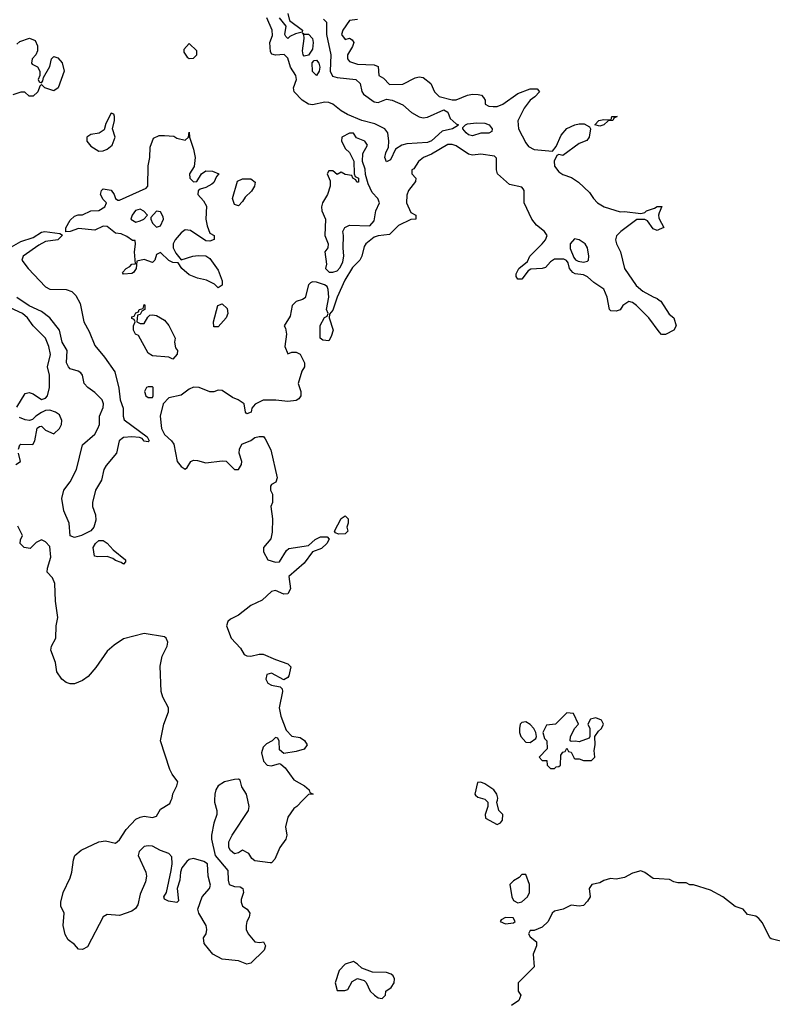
# Model space of a CAD drawing. Header units: inches. Extents: x 2380249 to 2585472, y 382747 to 546448.
# Tile 531 of 626: x 2546884 to 2550550, y 459006 to 463801. Entities that reach past the tile are written whole.
import ezdxf

# ---------------------------------------------------------------- set-up
doc = ezdxf.new("R2010")
doc.units = ezdxf.units.IN
doc.header["$MEASUREMENT"] = 0
for name, color, linetype in [('C5445', 7, 'Continuous'), ('C5446', 7, 'Continuous'), ('C5455', 7, 'Continuous'), ('C5456', 7, 'Continuous')]:
    doc.layers.add(name, color=color, linetype=linetype)

msp = doc.modelspace()

# ---------------------------------------------------------------- linework, layer by layer
at = {"layer": 'C5445', "color": 4}
for points, elevation in [([(2547833.6, 460000), (2547833.4, 459990), (2547844.9, 459950), (2547844.9, 459930), (2547830, 459888), (2547818.8, 459830), (2547818.8, 459810), (2547836.3, 459730), (2547897.7, 459657.7), (2547899.3, 459610), (2547904.9, 459590), (2547930, 459580.5), (2547957.5, 459577.5), (2547971, 459570), (2547974.8, 459550), (2547963.4, 459516.6), (2547963.4, 459503.4), (2547970, 459484.7), (2547991.3, 459470), (2548004.7, 459450), (2548002, 459430), (2547990.8, 459409.2), (2547986.8, 459390), (2547986.8, 459370), (2547996.3, 459350), (2548030, 459310.7), (2548053.6, 459306.4), (2548072, 459310), (2548081, 459290), (2548074, 459270), (2548010, 459206), (2547990, 459201.2), (2547950, 459217.2), (2547870, 459226.6), (2547825.2, 459250), (2547782.5, 459302.5), (2547779, 459330), (2547792.3, 459350), (2547796, 459370), (2547792.7, 459390), (2547757.2, 459450), (2547752.3, 459470), (2547772.3, 459530), (2547809.2, 459570), (2547813.8, 459586.2), (2547802.7, 459630), (2547799, 459690), (2547781.5, 459701.5), (2547730, 459716.2), (2547708.6, 459711.4), (2547698, 459702), (2547673.4, 459670), (2547666.8, 459650), (2547664, 459610), (2547650.7, 459570), (2547658, 459510), (2547650, 459502), (2547609, 459509), (2547590, 459518), (2547585.2, 459530), (2547599, 459550), (2547622.5, 459657.5), (2547627.3, 459690), (2547624.5, 459724.5), (2547610, 459740.9), (2547570, 459754.5), (2547530, 459776.2), (2547510, 459778.4), (2547490, 459774), (2547466, 459750), (2547461.6, 459730), (2547498.4, 459650), (2547501.3, 459630), (2547497.2, 459602.8), (2547470, 459542), (2547459.3, 459490), (2547447.2, 459472.8), (2547430, 459459.5), (2547370, 459438), (2547310, 459442.7), (2547290, 459432.7), (2547214.6, 459285.4), (2547190, 459273.2), (2547170, 459274), (2547150, 459297.2), (2547120.5, 459320.5), (2547105.4, 459345.4), (2547095.1, 459390), (2547101.2, 459450), (2547084.1, 459484.1), (2547083.7, 459503.7), (2547095.6, 459550), (2547130, 459622), (2547138, 459650), (2547145.2, 459710), (2547152.7, 459730), (2547183, 459757), (2547270, 459797.6), (2547302.4, 459802.4), (2547350, 459790.7), (2547370, 459806.8), (2547402.3, 459857.7), (2547450, 459907.7), (2547470, 459918), (2547490, 459921.6), (2547530, 459916.3), (2547550, 459922.8), (2547570, 459956), (2547615.6, 459984.4), (2547622.3, 460000)], 32), ([(2548263, 460000), (2548234, 459970), (2548219.6, 459960.4), (2548190, 459918), (2548179.1, 459870), (2548184.9, 459830), (2548180.7, 459810), (2548151, 459770), (2548127.1, 459712.9), (2548110, 459695.3), (2548104.7, 459695.3), (2548030, 459704), (2548015.5, 459715.5), (2548000.2, 459740.2), (2547970, 459757.2), (2547950, 459744), (2547930, 459739), (2547910, 459755.3), (2547902.7, 459770), (2547902.7, 459797.3), (2547919, 459830), (2547999, 459950), (2548002, 459970), (2547995.5, 460000)], 32), ([(2549154.7, 460000), (2549164.7, 459990), (2549164.7, 459970), (2549152, 459930), (2549152.7, 459912.7), (2549210, 459882), (2549226, 459890), (2549236.4, 459903.6), (2549238, 459930), (2549218, 459950), (2549208.7, 459990), (2549210.9, 460000)], 36), ([(2550000, 459617.1), (2549970, 459619), (2549930, 459648.7), (2549910, 459655.3), (2549870, 459644), (2549830, 459624), (2549790, 459615.3), (2549762, 459618), (2549730, 459609), (2549710, 459597.2), (2549671, 459589), (2549658, 459570), (2549662.8, 459530), (2549650, 459508), (2549630, 459488), (2549610, 459484), (2549570, 459488.7), (2549531.2, 459468.9), (2549490, 459459), (2549478, 459450), (2549458, 459410), (2549430, 459382), (2549390, 459366), (2549370, 459366), (2549362, 459350), (2549370, 459334), (2549402, 459310), (2549402, 459290), (2549386, 459250), (2549390.7, 459189.3), (2549312, 459110), (2549312, 459070), (2549324.7, 459050), (2549316, 459024), (2549279.6, 459000.4)], 36)]:
    msp.add_lwpolyline(points, dxfattribs=dict(at, elevation=elevation))
at = {"layer": 'C5445', "color": 4, "elevation": 36}
for points in [[(2549350, 459638), (2549330, 459638), (2549316.9, 459623.1), (2549290, 459608), (2549272, 459590), (2549281, 459530), (2549290, 459512), (2549310, 459501), (2549330, 459504.7), (2549358, 459530), (2549368, 459550), (2549368, 459590)], [(2549250, 459428), (2549230, 459418), (2549224.7, 459410), (2549250, 459398), (2549290, 459402), (2549298, 459410), (2549287.3, 459427.3)], [(2548510, 459214), (2548470, 459202), (2548441, 459170), (2548421, 459110), (2548430, 459074), (2548467.3, 459072.7), (2548482, 459078), (2548503.1, 459116.9), (2548530, 459132), (2548562, 459122), (2548571.6, 459111.6), (2548592, 459070), (2548612, 459050), (2548630, 459038), (2548650, 459034), (2548666, 459050), (2548668, 459070), (2548692.9, 459087.1), (2548708.7, 459110), (2548709, 459130), (2548704, 459144), (2548693.6, 459153.6), (2548670, 459161.2), (2548603.1, 459163.1), (2548550, 459182), (2548530, 459202)]]:
    msp.add_lwpolyline(points, close=True, dxfattribs=at)
at = {"layer": 'C5446', "color": 4}
for points, elevation in [([(2548363.4, 463803.4), (2548378, 463790), (2548378.7, 463730), (2548400.3, 463630), (2548396.5, 463550), (2548407, 463527), (2548430, 463519.5), (2548521, 463510), (2548543, 463490), (2548550, 463451.3), (2548559.2, 463439.2), (2548610, 463402), (2548630, 463397.3), (2548670, 463413.7), (2548698, 463410), (2548750, 463386.7), (2548792.7, 463350), (2548830, 463328.9), (2548850, 463323.7), (2548870, 463326), (2548950, 463363), (2548970, 463350.7), (2548980.3, 463320.3), (2549010, 463294.8), (2549022, 463290), (2549016, 463284), (2548992, 463270), (2548942, 463258), (2548890, 463211.8), (2548870, 463203.5), (2548770, 463196.2), (2548746, 463190), (2548714.8, 463170), (2548690, 463119), (2548670, 463108.7), (2548662.9, 463130), (2548667, 463153), (2548680.2, 463179.8), (2548681.6, 463210), (2548677.6, 463250), (2548662.7, 463270), (2548613.4, 463293.4), (2548550, 463311.1), (2548480.4, 463340.4), (2548450, 463357.6), (2548410, 463389.6), (2548390, 463398.4), (2548370, 463399.5), (2548310, 463386), (2548290, 463389.4), (2548259.3, 463410), (2548221.2, 463450), (2548217.2, 463470), (2548231.8, 463510), (2548229.6, 463530), (2548202.9, 463570), (2548190, 463614), (2548172.4, 463632.4), (2548129.3, 463629.3), (2548112.7, 463632.7), (2548105.4, 463645.4), (2548102, 463690), (2548115.2, 463724.8), (2548114.2, 463750), (2548088.1, 463810)], 28), ([(2548190, 463832), (2548198, 463798), (2548262, 463750), (2548259.6, 463740.4), (2548226.8, 463733.2), (2548199.8, 463720.2), (2548190, 463709.4), (2548180.2, 463720.2), (2548175.3, 463730), (2548182, 463770), (2548149.6, 463810)], 24), ([(2548530, 463802), (2548490, 463798), (2548458, 463750), (2548451.3, 463730), (2548470, 463704.7), (2548491.2, 463711.1), (2548503.6, 463703.6), (2548510.9, 463690.9), (2548504.7, 463670), (2548481, 463630), (2548481, 463610), (2548490, 463598), (2548530, 463584), (2548610, 463582), (2548630, 463574), (2548634, 463530), (2548656.9, 463516.9), (2548685.8, 463485.8), (2548750, 463487.3), (2548810, 463518), (2548830, 463523), (2548850, 463520.5), (2548887.3, 463490), (2548904.9, 463450), (2548927.2, 463427.2), (2548990, 463410.5), (2549010, 463410.5), (2549066, 463434), (2549090, 463438.9), (2549117.7, 463437.7), (2549133.1, 463433.1), (2549142.8, 463422.8), (2549150.9, 463409.1), (2549151.3, 463390), (2549170, 463380.7), (2549190, 463378), (2549210, 463379.3), (2549237.2, 463390), (2549310, 463442), (2549370, 463464), (2549404.7, 463464.7), (2549416, 463450), (2549394, 463426), (2549370.6, 463409.4), (2549341, 463370), (2549310.7, 463309.3), (2549313.4, 463270), (2549350, 463201), (2549363.4, 463183.4), (2549390, 463168.4), (2549479.3, 463160.7), (2549497, 463183), (2549521.2, 463238.8), (2549550, 463271), (2549588, 463290), (2549610, 463294), (2549633.7, 463293.7), (2549659.8, 463279.8), (2549664.7, 463270), (2549658, 463230), (2549646.4, 463213.6), (2549610, 463199), (2549530, 463139.3), (2549510, 463144), (2549500.7, 463139.3), (2549488.2, 463111.8), (2549488.7, 463088.7), (2549510, 463060.7), (2549530, 463048), (2549572.3, 463032.3), (2549606, 463010), (2549659.3, 462959.3), (2549678.8, 462930), (2549698.8, 462910), (2549730.5, 462890.5), (2549810, 462865.5), (2549830, 462867.3), (2549910, 462858), (2549930, 462862), (2549938, 462870), (2549977.2, 462882.8), (2549990, 462891.3), (2550000, 462891.6)], 32), ([(2546870, 463682), (2546885.2, 463694.8), (2546930.8, 463710.8), (2546959.8, 463699.8), (2546970, 463674), (2546971.2, 463648.9), (2546962, 463630), (2546944.7, 463610), (2546942, 463590), (2546944.7, 463584.7), (2546971.2, 463571.1), (2546982, 463550), (2546982, 463530), (2546974, 463510), (2546978, 463498), (2546990, 463494), (2546996.4, 463503.6), (2547000.4, 463519.6), (2547030, 463574), (2547038, 463610), (2547050, 463622), (2547070, 463616), (2547090, 463591.3), (2547101, 463550), (2547070.7, 463469.3), (2547050, 463455.3), (2547006, 463470), (2546990, 463486), (2546982, 463478), (2546972, 463450), (2546950, 463429), (2546929.2, 463429.2), (2546908.4, 463448.4), (2546890, 463448.7), (2546850, 463435.3)], 28), ([(2550000, 462281.4), (2549949.3, 462349.3), (2549888.7, 462410), (2549870, 462424), (2549851.6, 462428.4), (2549822, 462410), (2549810, 462388.7), (2549790, 462382), (2549764, 462384), (2549758, 462390), (2549745.2, 462450), (2549730, 462488.7), (2549680.7, 462520.7), (2549650, 462549), (2549630, 462559), (2549590, 462564), (2549578, 462570), (2549562, 462590), (2549556.4, 462616.4), (2549548.4, 462628.4), (2549534.6, 462634.6), (2549490, 462635.3), (2549470, 462622), (2549444.9, 462595.1), (2549430, 462589.4), (2549374, 462586), (2549361.4, 462578.6), (2549330, 462538), (2549310, 462538), (2549302, 462550), (2549303.1, 462563.1), (2549315.3, 462590), (2549357, 462623), (2549369.4, 462650), (2549429.3, 462710), (2549445.2, 462730), (2549454, 462750), (2549441.2, 462770), (2549400.9, 462800.9), (2549379, 462830), (2549340.9, 462910), (2549340.9, 462970), (2549337.2, 462977.2), (2549330, 462985.2), (2549270, 462998.4), (2549212, 463050), (2549207.3, 463070), (2549206.6, 463126.6), (2549197.2, 463137.2), (2549130, 463145.6), (2549090, 463142), (2549070, 463146), (2549010, 463187), (2548990, 463194), (2548970, 463194), (2548890, 463146.6), (2548851.3, 463130), (2548826, 463110), (2548804.7, 463075.3), (2548794, 463070), (2548794, 463050), (2548814, 463030), (2548812.7, 463012.7), (2548778.8, 462970), (2548770, 462946), (2548767.7, 462910), (2548790, 462862), (2548814, 462850), (2548814, 462830), (2548790, 462828), (2548730, 462799), (2548685.4, 462754.6), (2548631, 462749), (2548610, 462742), (2548570.9, 462709.1), (2548562.8, 462697.2), (2548550.8, 462650), (2548541, 462630), (2548504.9, 462595.1), (2548467.3, 462532.7), (2548430.8, 462450), (2548410, 462386), (2548392.7, 462367.3), (2548392, 462350), (2548410.6, 462290), (2548402, 462258), (2548390, 462238), (2548360.4, 462240.4), (2548348, 462250), (2548348, 462312), (2548368.4, 462351.6), (2548382, 462358), (2548386, 462370), (2548378, 462390), (2548389.4, 462450.6), (2548386.8, 462486.8), (2548381.2, 462501.2), (2548369.5, 462509.5), (2548330, 462522.7), (2548310, 462524), (2548300.7, 462519.3), (2548290.7, 462509.3), (2548274, 462446), (2548262, 462438), (2548230, 462428.7), (2548211.3, 462410), (2548202, 462358), (2548172, 462310), (2548178.8, 462298.8), (2548184, 462270), (2548176, 462210), (2548190, 462174), (2548210, 462182), (2548230, 462182), (2548250, 462172), (2548272, 462130), (2548271.3, 462110), (2548258, 462090), (2548241, 462030), (2548253, 461990), (2548253, 461970), (2548244.5, 461955.5), (2548230, 461946), (2548190, 461941.2), (2548131.3, 461948.7), (2548070, 461948), (2548031.6, 461928.4), (2548014, 461910), (2548012, 461890), (2547990, 461882), (2547984, 461890), (2547978, 461930), (2547948, 461950), (2547920.9, 461960.9), (2547870, 461995.1), (2547850, 461997), (2547830, 461989.3), (2547810, 461989.2), (2547758, 462010), (2547730, 462011.8), (2547710, 462002.7), (2547670, 461972.7), (2547610, 461959), (2547582, 461930), (2547567.3, 461870), (2547574, 461810), (2547590, 461780.7), (2547624, 461750), (2547634.4, 461734.4), (2547651.3, 461650), (2547670, 461624.7), (2547690, 461612), (2547700.4, 461619.6), (2547718, 461650), (2547730, 461656), (2547750, 461654.8), (2547790, 461642.8), (2547870, 461653.4), (2547890, 461650.8), (2547930, 461611.3), (2547950, 461611.3), (2547964.7, 461635.3), (2547965.2, 461650), (2547953.2, 461690), (2547954, 461710), (2547965.2, 461734.8), (2548010, 461751.3), (2548030, 461766), (2548050, 461771), (2548071.2, 461771.1), (2548079.8, 461759.8), (2548107.1, 461707.1), (2548138, 461570), (2548130.9, 461549.1), (2548110, 461538), (2548106, 461530), (2548106, 461510), (2548116, 461490), (2548114.8, 461450), (2548106.8, 461430), (2548114.8, 461370), (2548114.4, 461305.6), (2548106.8, 461273.2), (2548072, 461230), (2548072, 461210), (2548092, 461170), (2548130, 461158.8), (2548150, 461161), (2548184, 461216), (2548194.6, 461225.4), (2548290, 461241), (2548324, 461270), (2548350, 461282), (2548382, 461282), (2548391.3, 461271.3), (2548380.7, 461250), (2548353.8, 461226.2), (2548310.7, 461209.3), (2548270, 461154), (2548194.8, 461090), (2548203, 461030), (2548190, 461005.2), (2548170, 461002.7), (2548130, 461021.2), (2548110, 461017.2), (2548065.4, 460974.6), (2548010, 460949), (2547950, 460902), (2547910, 460882), (2547898, 460870), (2547891, 460850), (2547914.8, 460790), (2547959.9, 460739.9), (2547978, 460710), (2547990, 460702.8), (2548010, 460701), (2548050, 460712), (2548070, 460712), (2548130, 460684.7), (2548190, 460664.7), (2548204.7, 460650), (2548194.4, 460605.6), (2548190, 460598), (2548170, 460586), (2548110, 460619), (2548087.9, 460612.1), (2548082.8, 460590), (2548092, 460570), (2548110, 460561), (2548152, 460552), (2548162, 460542), (2548164.7, 460530), (2548147.7, 460450), (2548156.3, 460410), (2548181.4, 460341.4), (2548210, 460312), (2548250, 460304.7), (2548270.9, 460290.9), (2548284.7, 460270), (2548270, 460249.2), (2548230, 460237.2), (2548170, 460228), (2548150, 460246), (2548147.3, 460287.3), (2548142, 460302), (2548130, 460306), (2548114, 460290), (2548085.4, 460274.6), (2548070, 460258), (2548061, 460230), (2548071.3, 460190), (2548090, 460171.3), (2548110, 460166.8), (2548150, 460178), (2548155.3, 460175.3), (2548177.5, 460157.5), (2548219.8, 460099.8), (2548271.3, 460070), (2548294, 460050), (2548298, 460038), (2548314, 460030), (2548290, 460028), (2548263, 460000)], 32), ([(2550000, 462860.5), (2549996, 462850), (2549996.9, 462836.9), (2550000, 462831)], 32), ([(2550000, 462779.9), (2549990, 462775.3), (2549970, 462782), (2549942, 462822), (2549930, 462828.7), (2549890, 462828.7), (2549812, 462770), (2549791.2, 462748.9), (2549787.3, 462730), (2549791, 462710), (2549810.5, 462670.5), (2549830.7, 462590), (2549886.4, 462506.4), (2549919.9, 462479.9), (2549970, 462450.8), (2549990, 462444), (2550000, 462435.7)], 32), ([(2546832.1, 462687.9), (2546890, 462720.7), (2546950, 462740.7), (2546990, 462766.8), (2547006, 462770), (2547079.8, 462759.8), (2547092, 462752), (2547070, 462729.3), (2547010, 462720.9), (2546976.4, 462703.6), (2546901, 462650), (2546894.8, 462630), (2546924.9, 462590), (2547010, 462500.5), (2547030, 462488.7), (2547110, 462488), (2547137.5, 462477.5), (2547158, 462458), (2547178.4, 462418.4), (2547196.3, 462330), (2547222.8, 462282.8), (2547250, 462214.8), (2547297.3, 462157.3), (2547346.9, 462086.9), (2547366.6, 462006.6), (2547372.7, 461950), (2547388, 461910), (2547388, 461870), (2547393, 461853), (2547504.7, 461770), (2547514.8, 461750), (2547510, 461746), (2547490.6, 461749.4), (2547481.2, 461761.2), (2547467, 461767), (2547430, 461769.6), (2547390, 461766.6), (2547367.7, 461750), (2547354.9, 461690), (2547304.4, 461630), (2547293, 461610), (2547281.7, 461558.3), (2547253, 461510), (2547238, 461450), (2547238, 461430), (2547252.4, 461390), (2547255.3, 461364.7), (2547244.9, 461330), (2547230, 461312.7), (2547184.7, 461290), (2547150, 461279.3), (2547130, 461288), (2547125.1, 461350), (2547098.4, 461410), (2547089.4, 461470), (2547099.5, 461510), (2547129.8, 461550.2), (2547160.5, 461610), (2547189.2, 461730), (2547250, 461782), (2547265.1, 461810), (2547271.8, 461830), (2547271.8, 461870), (2547290, 461912), (2547292.2, 461930), (2547286, 461950), (2547250, 461986.3), (2547215.1, 462010), (2547198, 462030), (2547189.3, 462069.3), (2547181.2, 462081.2), (2547169.4, 462089.4), (2547130, 462100.9), (2547120.9, 462110), (2547111.8, 462130), (2547114.7, 462190), (2547091, 462231), (2547077.4, 462290), (2547030, 462349.6), (2546990, 462379.7), (2546930, 462408.5), (2546870, 462448.4)], 28), ([(2546870, 461914.8), (2546910, 461980.7), (2546930, 461984.9), (2546950, 461979.1), (2546990, 461951.3), (2547010, 461958), (2547019, 461970), (2547028.7, 462010), (2547029, 462050), (2547029, 462070), (2547019, 462110), (2547033.2, 462170), (2547025.2, 462210), (2547009, 462250), (2546949, 462310), (2546921.2, 462350), (2546897.2, 462370), (2546837.5, 462397.5)], 32), ([(2546877.2, 461710), (2546884, 461730), (2546890, 461734.8), (2546948, 461732), (2546958, 461750), (2546968.4, 461811.6), (2546980.4, 461819.6), (2546990, 461822), (2547010, 461802), (2547050, 461784.7), (2547078, 461810), (2547088, 461830), (2547088.7, 461850), (2547077.2, 461877.2), (2547058, 461890), (2547030, 461899), (2547010, 461898), (2546990, 461888), (2546962, 461870), (2546946.4, 461853.6), (2546931.2, 461848.9), (2546910, 461852), (2546883.5, 461863.5)], 32), ([(2546864.7, 461635.3), (2546888, 461650), (2546877.2, 461690)], 32), ([(2547622.3, 460000), (2547626.6, 460010), (2547629.6, 460030.4), (2547649.3, 460070), (2547654, 460090), (2547626.2, 460126.2), (2547614.5, 460150), (2547569.3, 460290), (2547586, 460370), (2547609.4, 460430), (2547609.4, 460450), (2547581.5, 460501.5), (2547572.8, 460530), (2547567.3, 460652.7), (2547578, 460702), (2547602, 460750), (2547606, 460770), (2547597.2, 460790), (2547590, 460795.1), (2547490, 460812.3), (2547390, 460786.6), (2547344.4, 460755.6), (2547310, 460725.2), (2547254.4, 460645.6), (2547217.4, 460602.6), (2547190, 460582.9), (2547150, 460567.3), (2547130, 460567.3), (2547110, 460574), (2547089.7, 460589.7), (2547065.1, 460625.1), (2547057.6, 460670), (2547035.6, 460730), (2547038.4, 460750), (2547059.6, 460790), (2547062, 460850), (2547069.4, 460890), (2547058.4, 460970), (2547055.1, 461055.1), (2547043.1, 461083.1), (2547018, 461110), (2547019, 461130), (2547035.5, 461184.5), (2547030, 461235.3), (2547010, 461258), (2546990, 461268), (2546964.7, 461255.3), (2546934.4, 461225.6), (2546906, 461230), (2546886, 461250), (2546888, 461268), (2546898, 461290), (2546874.6, 461334.6)], 32), ([(2547995.5, 460000), (2547989, 460030), (2547965.6, 460065.6), (2547957.2, 460097.2), (2547950, 460102), (2547930, 460101.2), (2547882, 460090), (2547851, 460070), (2547838.8, 460050), (2547834, 460030), (2547833.6, 460000)], 32), ([(2549210.9, 460000), (2549213.2, 460010), (2549208.7, 460030), (2549194, 460050), (2549150, 460079), (2549130, 460088), (2549114, 460086), (2549101, 460030), (2549104, 460024), (2549115.3, 460015.3), (2549150, 460004.7), (2549154.7, 460000)], 36)]:
    msp.add_lwpolyline(points, dxfattribs=dict(at, elevation=elevation))
for points, elevation in [([(2548270, 463624), (2548264, 463630), (2548261.2, 463650), (2548269.3, 463709.3), (2548268.7, 463728.7), (2548262, 463738), (2548271.6, 463731.6), (2548290, 463731), (2548310.4, 463710), (2548314, 463690), (2548310, 463658), (2548290, 463628)], 24), ([(2547710, 463686), (2547683.6, 463656.4), (2547683.6, 463643.6), (2547699.6, 463619.6), (2547710, 463612), (2547730, 463614), (2547746, 463630), (2547746, 463650)], 32), ([(2548330, 463529.3), (2548309.6, 463549.6), (2548308.8, 463591.1), (2548318, 463602), (2548330, 463604.7), (2548341, 463590), (2548346.8, 463570), (2548342.8, 463550)], 24), ([(2547330, 463346), (2547303.6, 463296.4), (2547294.8, 463265.2), (2547270.8, 463249.2), (2547230, 463242), (2547211.6, 463228.4), (2547211.3, 463210), (2547230, 463184.7), (2547270, 463161), (2547290, 463162.8), (2547310, 463171), (2547334, 463190), (2547349, 463230), (2547335.3, 463270), (2547346, 463310), (2547346, 463330), (2547342, 463342)], 32), ([(2549710, 463282), (2549686, 463290), (2549706, 463310), (2549730, 463316), (2549766, 463314), (2549768, 463330), (2549794, 463330), (2549778, 463322), (2549774, 463310), (2549750, 463308), (2549730, 463288.7)], 32), ([(2549090, 463235.1), (2549070, 463240.9), (2549059.3, 463250), (2549042, 463270), (2549043.1, 463276.9), (2549055.3, 463290), (2549066.2, 463293.8), (2549110, 463299.5), (2549150, 463297.1), (2549171, 463290), (2549186, 463270), (2549183.6, 463256.4), (2549170, 463249.3), (2549130, 463249.3)], 28), ([(2547730, 463012), (2547747.3, 463012.7), (2547769, 463051), (2547790, 463064.7), (2547823.6, 463063.6), (2547854, 463050), (2547842, 463038), (2547830, 463008.7), (2547819.8, 463000.2), (2547790, 462984), (2547763.6, 462976.4), (2547752.7, 462967.3), (2547752, 462950), (2547779.8, 462919.8), (2547793.4, 462893.4), (2547790.7, 462830), (2547796.8, 462796.8), (2547810, 462762), (2547832, 462750), (2547831.6, 462731.6), (2547810, 462722), (2547790, 462724), (2547715.3, 462775.3), (2547690, 462778), (2547670, 462762.7), (2547642, 462730), (2547630.7, 462710), (2547630.8, 462690), (2547644, 462664), (2547670, 462632), (2547728, 462650), (2547753.4, 462653.4), (2547790, 462650.8), (2547810, 462638.8), (2547850, 462582), (2547870.6, 462530), (2547870, 462508), (2547850, 462495.3), (2547832.9, 462512.9), (2547793.2, 462533.2), (2547750, 462542.7), (2547710, 462559.5), (2547673.2, 462590), (2547656.4, 462616.4), (2547630, 462619), (2547610, 462628.7), (2547570, 462668), (2547550, 462658), (2547542, 462630), (2547530, 462618), (2547490, 462634), (2547454, 462626), (2547451.3, 462590), (2547438, 462570), (2547430, 462565.2), (2547390, 462562), (2547384, 462570), (2547402, 462590), (2547420.2, 462599.8), (2547430, 462611.3), (2547447.3, 462612.7), (2547442.7, 462670), (2547448, 462708), (2547446, 462726), (2547434, 462726), (2547406, 462746), (2547378.6, 462758.6), (2547350, 462762), (2547310, 462794), (2547290, 462796), (2547250, 462777), (2547170, 462783.7), (2547130, 462769.3), (2547108, 462768), (2547108.4, 462788.4), (2547130, 462824.7), (2547150, 462844.7), (2547169.1, 462850.9), (2547190, 462850.8), (2547230, 462870.8), (2547268.7, 462871.3), (2547298, 462890), (2547306, 462910), (2547290, 462926), (2547278, 462950), (2547282, 462970), (2547290, 462978), (2547330, 462970.8), (2547344.7, 462950), (2547351.3, 462931.3), (2547362, 462922), (2547370, 462922), (2547499.3, 462980.7), (2547508.8, 462991.1), (2547509.4, 463089.4), (2547517, 463130), (2547519.3, 463180.7), (2547535.3, 463224.7), (2547563.1, 463236.9), (2547590, 463238), (2547634, 463234), (2547650, 463224.7), (2547690, 463214), (2547706, 463230), (2547710, 463254), (2547711.3, 463230), (2547730.5, 463170.5), (2547738, 463130), (2547734.4, 463085.6), (2547711.3, 463050), (2547712, 463030)], 28), ([(2548510, 463248), (2548490, 463248), (2548454, 463230), (2548452, 463210), (2548471.6, 463171.6), (2548490, 463154), (2548511.6, 463111.6), (2548514, 463050), (2548518, 463038), (2548534, 463030), (2548534, 463010), (2548526, 463010), (2548522, 463022), (2548506, 463030), (2548502, 463042), (2548470, 463048), (2548450, 463058), (2548430, 463048), (2548410, 463066), (2548390, 463066), (2548382, 463050), (2548396.9, 463016.9), (2548396, 462990), (2548384, 462950), (2548358.8, 462910), (2548354.8, 462890), (2548356, 462870), (2548374, 462830), (2548370.8, 462750), (2548386, 462710), (2548384.7, 462690), (2548371, 462670), (2548378, 462610), (2548374, 462590), (2548392, 462572), (2548410, 462571.3), (2548430, 462578), (2548445.6, 462594.4), (2548458, 462622), (2548462.7, 462650), (2548459, 462690), (2548462, 462750), (2548458, 462770), (2548468, 462790), (2548490, 462801), (2548590, 462798), (2548610, 462822), (2548619.3, 462870), (2548636, 462910), (2548629, 462930), (2548600.5, 462960.5), (2548582, 463002), (2548568, 463048), (2548567.3, 463072.7), (2548554, 463110), (2548555.3, 463150), (2548578, 463190), (2548566, 463210), (2548525.2, 463225.2)], 32), ([(2547950, 462895.3), (2547930, 462902), (2547921.2, 462930), (2547945.6, 463014.4), (2547970, 463026.8), (2548010, 463026.8), (2548030.7, 463010.7), (2548027.3, 462990), (2548013.7, 462966.3), (2547983, 462937), (2547970, 462915.3)], 28), ([(2547470, 462878), (2547447.9, 462872.1), (2547431.3, 462850), (2547426, 462830), (2547450, 462816), (2547470, 462821), (2547488, 462830), (2547506, 462850), (2547488.4, 462868.4)], 28), ([(2547550, 462868), (2547522, 462838), (2547522, 462830), (2547531.3, 462810), (2547550, 462791.3), (2547570, 462798), (2547584, 462830), (2547582, 462842), (2547570, 462866)], 28), ([(2549586.4, 462733.6), (2549566, 462710), (2549566.4, 462686.4), (2549583.6, 462643.6), (2549591.2, 462631.1), (2549605.4, 462625.4), (2549630, 462621), (2549650, 462624.7), (2549655.3, 462630), (2549657.2, 462650), (2549649.3, 462690), (2549639.3, 462710), (2549610, 462729.2)], 32), ([(2547470, 462322), (2547490, 462322), (2547508, 462352), (2547518, 462362), (2547530, 462364.7), (2547550, 462361), (2547590, 462338), (2547610, 462311.3), (2547641, 462250), (2547638, 462230), (2547642.8, 462202.8), (2547652, 462190), (2547651.6, 462171.6), (2547630, 462148), (2547610, 462158), (2547530, 462164), (2547510, 462177.2), (2547463.1, 462263.1), (2547448.7, 462270), (2547438, 462290), (2547438, 462310), (2547446, 462330), (2547442, 462342), (2547430, 462346), (2547430, 462354), (2547442, 462358), (2547450, 462374), (2547462, 462378), (2547466, 462390), (2547486, 462394), (2547490, 462414), (2547494, 462410), (2547494, 462390), (2547478, 462382), (2547470, 462366), (2547458, 462362), (2547454, 462330)], 28), ([(2547830, 462306), (2547828.7, 462330), (2547849, 462410), (2547870, 462418), (2547894.4, 462394.4), (2547897.3, 462370), (2547890, 462349), (2547850, 462306)], 28), ([(2547530, 462014), (2547510, 462014), (2547502, 462010), (2547491.3, 461990), (2547498, 461970), (2547510, 461961), (2547530, 461962), (2547534, 461970), (2547534, 462010)], 32), ([(2548436.4, 461296.4), (2548422, 461302), (2548418, 461310), (2548450, 461371.3), (2548470, 461384.7), (2548484.7, 461370), (2548484.7, 461350), (2548478, 461330), (2548482, 461310), (2548470, 461298)], 32), ([(2547390, 461149.3), (2547378, 461158), (2547350, 461167), (2547337.6, 461177.6), (2547310, 461187), (2547264.7, 461184.7), (2547248.4, 461188.4), (2547240.9, 461230), (2547252.3, 461250), (2547270, 461265.5), (2547290, 461264.4), (2547310, 461252.2), (2547339.9, 461219.9), (2547398.8, 461170), (2547398.8, 461161.2)], 28), ([(2549550, 460426), (2549494, 460370), (2549450, 460366), (2549432, 460330), (2549441, 460301), (2549451.3, 460290), (2549454, 460250), (2549414, 460210), (2549430, 460194), (2549452.7, 460192.7), (2549454, 460170), (2549470, 460154), (2549490, 460154), (2549498, 460162), (2549510, 460164.7), (2549518, 460170), (2549520.4, 460219.6), (2549530, 460234), (2549542, 460238), (2549550, 460254), (2549558, 460238), (2549570, 460234), (2549584.7, 460204.7), (2549590, 460202), (2549610, 460202), (2549630, 460194), (2549670, 460194), (2549686, 460210), (2549682, 460242), (2549688, 460270), (2549686, 460310), (2549703.1, 460336.9), (2549718, 460350), (2549728, 460370), (2549718, 460390), (2549690, 460402), (2549665.4, 460394.6), (2549652, 460370), (2549662, 460350), (2549662, 460310), (2549658, 460302), (2549610, 460284), (2549592, 460288), (2549570, 460286), (2549566, 460290), (2549568, 460310), (2549588.4, 460351.6), (2549606, 460370), (2549582, 460422)], 36), ([(2549350, 460382), (2549330, 460378), (2549322, 460370), (2549318, 460350), (2549318, 460330), (2549324.7, 460310), (2549350, 460282), (2549370, 460281), (2549399, 460301), (2549402, 460310), (2549398, 460330), (2549388.7, 460350), (2549370, 460368.7)], 36)]:
    msp.add_lwpolyline(points, close=True, dxfattribs=dict(at, elevation=elevation))
at = {"layer": 'C5455', "color": 4, "elevation": 36}
msp.add_lwpolyline([(2550624.7, 459304.7), (2550544.7, 459324.7), (2550538, 459330), (2550503.1, 459403.1), (2550484.7, 459424.7), (2550470, 459435.3), (2550430, 459444), (2550409, 459469), (2550370, 459482), (2550310, 459529.2), (2550250, 459562), (2550167.3, 459587.3), (2550148.4, 459588.4), (2550130, 459598), (2550090, 459598), (2550070, 459602), (2550050, 459614), (2550000, 459617.1)], dxfattribs=at)
at = {"layer": 'C5456', "color": 4, "elevation": 32}
for points in [[(2550000, 462891.6), (2550012, 462892), (2550000, 462860.5)], [(2550000, 462831), (2550022, 462790), (2550000, 462779.9)], [(2550000, 462435.7), (2550006.8, 462430), (2550047.3, 462367.3), (2550071, 462350), (2550082, 462310), (2550070.9, 462289.1), (2550030, 462268), (2550010, 462268), (2550000, 462281.4)]]:
    msp.add_lwpolyline(points, dxfattribs=at)

doc.saveas('drawing.dxf')
